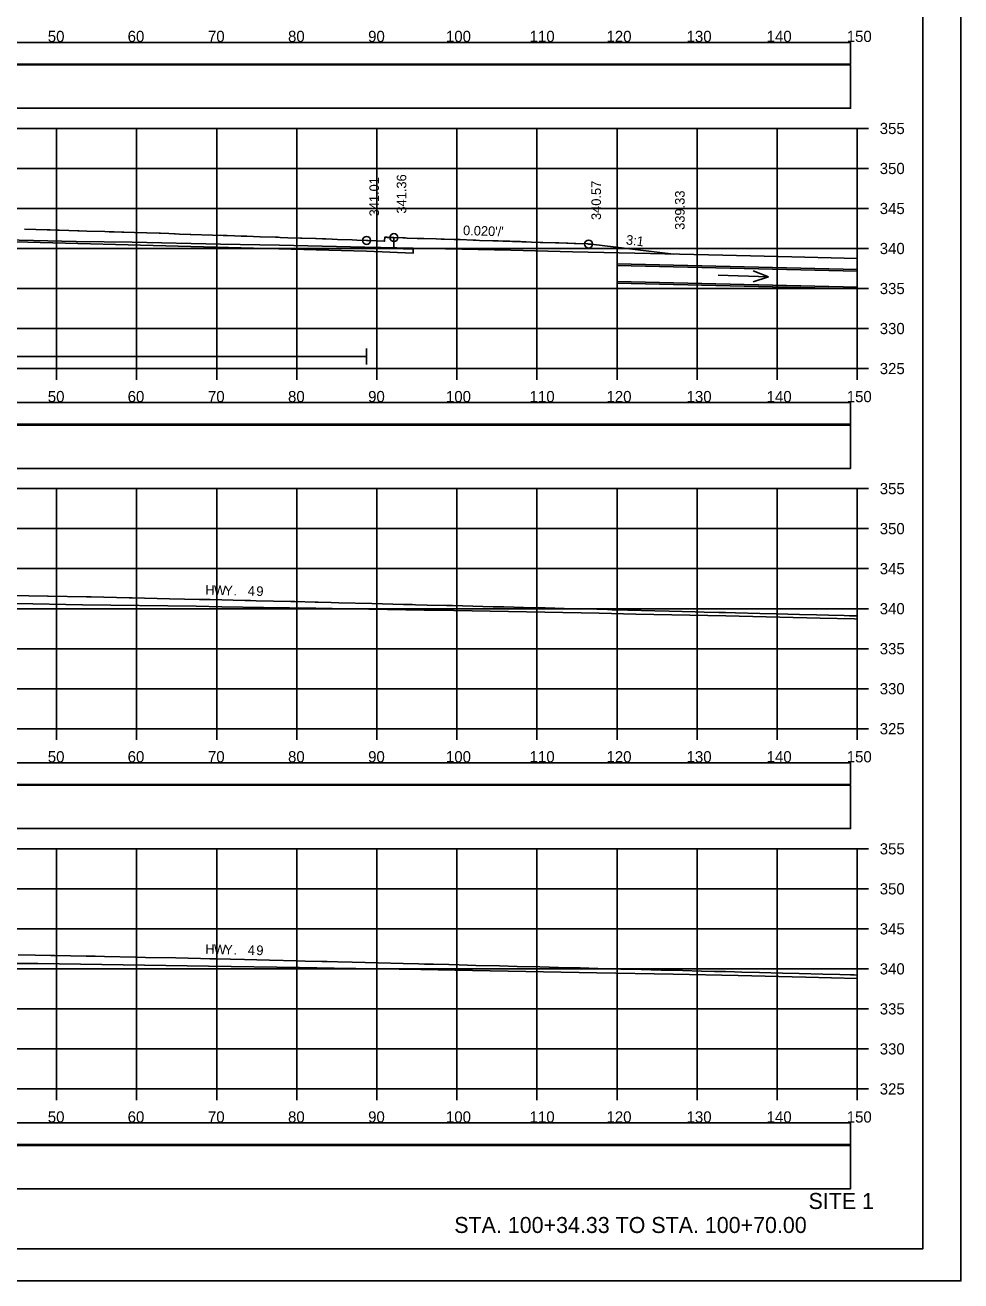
# Model space of a CAD drawing. Extents: x 1368122 to 1710785, y 373130 to 557566.
# Drawn here: x 1368735 to 1368851.8, y 373130.3 to 373287.2 of the extents above; entities that cross this region are included whole.
import ezdxf

# ---------------------------------------------------------------- set-up
doc = ezdxf.new("R2010")
doc.units = 0
for name, color, linetype in [('R_Alt Surface', 7, 'Continuous'), ('R_Axis', 7, 'Continuous'), ('R_Axis Annot', 7, 'Continuous'), ('R_Border', 7, 'Continuous'), ('R_Draft', 7, 'Continuous'), ('R_Exist Surface', 7, 'Continuous'), ('R_Fin Surface', 7, 'Continuous'), ('R_Grid', 7, 'Continuous'), ('R_No Plot', 7, 'Continuous'), ('R_Striping', 7, 'Continuous'), ('R_Water', 7, 'Continuous'), ('R_Water Annot', 7, 'Continuous'), ('R_Xsect Elev', 7, 'Continuous'), ('R_Xsect Slope', 7, 'Continuous')]:
    doc.layers.add(name, color=color, linetype=linetype)

msp = doc.modelspace()

# ---------------------------------------------------------------- linework, layer by layer
at = {"layer": 'R_Alt Surface'}
for points in [[(1368539.73, 373282.36), (1368838.03, 373282.36), (1368838.03, 373285.06), (1368539.73, 373285.06)], [(1368539.73, 373276.83), (1368838.03, 373276.83), (1368838.03, 373282.25), (1368539.73, 373282.25)], [(1368539.73, 373237.36), (1368838.03, 373237.36), (1368838.03, 373240.06), (1368539.73, 373240.06)], [(1368539.73, 373231.83), (1368838.03, 373231.83), (1368838.03, 373237.25), (1368539.73, 373237.25)], [(1368539.73, 373192.36), (1368838.03, 373192.36), (1368838.03, 373195.06), (1368539.73, 373195.06)], [(1368539.73, 373186.83), (1368838.03, 373186.83), (1368838.03, 373192.25), (1368539.73, 373192.25)], [(1368539.73, 373147.36), (1368838.03, 373147.36), (1368838.03, 373150.06), (1368539.73, 373150.06)], [(1368539.73, 373141.83), (1368838.03, 373141.83), (1368838.03, 373147.25), (1368539.73, 373147.25)]]:
    msp.add_lwpolyline(points, close=True, dxfattribs=at)
msp.add_lwpolyline([(1368781.01, 373260.67), (1368781.01, 373259.33), (1368783.4, 373259.22), (1368783.4, 373258.72), (1368777.6, 373258.99), (1368689.81, 373261.3), (1368689.81, 373262.3), (1368688.88, 373262.32), (1368639.17, 373262.41), (1368639.16, 373261.41), (1368639.17, 373261.41), (1368636.04, 373261.35), (1368636.04, 373261.85), (1368637.29, 373261.87), (1368637.29, 373263.21)], dxfattribs=at)
at = {"layer": 'R_Axis'}
for p, q in [((1368838.88, 373244.31), (1368838.88, 373274.31)), ((1368840.28, 373274.31), (1368838.88, 373274.31)), ((1368840.28, 373269.31), (1368838.88, 373269.31)), ((1368840.28, 373264.31), (1368838.88, 373264.31)), ((1368840.28, 373259.31), (1368838.88, 373259.31)), ((1368840.28, 373254.31), (1368838.88, 373254.31)), ((1368840.28, 373249.31), (1368838.88, 373249.31)), ((1368538.88, 373244.31), (1368838.88, 373244.31)), ((1368738.88, 373242.91), (1368738.88, 373244.31)), ((1368748.88, 373242.91), (1368748.88, 373244.31)), ((1368758.88, 373242.91), (1368758.88, 373244.31)), ((1368768.88, 373242.91), (1368768.88, 373244.31)), ((1368778.88, 373242.91), (1368778.88, 373244.31)), ((1368788.88, 373242.91), (1368788.88, 373244.31)), ((1368798.88, 373242.91), (1368798.88, 373244.31)), ((1368808.88, 373242.91), (1368808.88, 373244.31)), ((1368818.88, 373242.91), (1368818.88, 373244.31)), ((1368828.88, 373242.91), (1368828.88, 373244.31)), ((1368838.88, 373242.91), (1368838.88, 373244.31)), ((1368840.28, 373244.31), (1368838.88, 373244.31)), ((1368838.88, 373199.31), (1368838.88, 373229.31)), ((1368840.28, 373229.31), (1368838.88, 373229.31)), ((1368840.28, 373224.31), (1368838.88, 373224.31)), ((1368840.28, 373219.31), (1368838.88, 373219.31)), ((1368840.28, 373214.31), (1368838.88, 373214.31)), ((1368840.28, 373209.31), (1368838.88, 373209.31)), ((1368840.28, 373204.31), (1368838.88, 373204.31)), ((1368538.88, 373199.31), (1368838.88, 373199.31)), ((1368738.88, 373197.91), (1368738.88, 373199.31)), ((1368748.88, 373197.91), (1368748.88, 373199.31)), ((1368758.88, 373197.91), (1368758.88, 373199.31)), ((1368768.88, 373197.91), (1368768.88, 373199.31)), ((1368778.88, 373197.91), (1368778.88, 373199.31)), ((1368788.88, 373197.91), (1368788.88, 373199.31)), ((1368798.88, 373197.91), (1368798.88, 373199.31)), ((1368808.88, 373197.91), (1368808.88, 373199.31)), ((1368818.88, 373197.91), (1368818.88, 373199.31)), ((1368828.88, 373197.91), (1368828.88, 373199.31)), ((1368838.88, 373197.91), (1368838.88, 373199.31)), ((1368840.28, 373199.31), (1368838.88, 373199.31)), ((1368838.88, 373154.31), (1368838.88, 373184.31)), ((1368840.28, 373184.31), (1368838.88, 373184.31)), ((1368840.28, 373179.31), (1368838.88, 373179.31)), ((1368840.28, 373174.31), (1368838.88, 373174.31)), ((1368840.28, 373169.31), (1368838.88, 373169.31)), ((1368840.28, 373164.31), (1368838.88, 373164.31)), ((1368840.28, 373159.31), (1368838.88, 373159.31)), ((1368538.88, 373154.31), (1368838.88, 373154.31)), ((1368738.88, 373152.91), (1368738.88, 373154.31)), ((1368748.88, 373152.91), (1368748.88, 373154.31)), ((1368758.88, 373152.91), (1368758.88, 373154.31)), ((1368768.88, 373152.91), (1368768.88, 373154.31)), ((1368778.88, 373152.91), (1368778.88, 373154.31)), ((1368788.88, 373152.91), (1368788.88, 373154.31)), ((1368798.88, 373152.91), (1368798.88, 373154.31)), ((1368808.88, 373152.91), (1368808.88, 373154.31)), ((1368818.88, 373152.91), (1368818.88, 373154.31)), ((1368828.88, 373152.91), (1368828.88, 373154.31)), ((1368838.88, 373152.91), (1368838.88, 373154.31)), ((1368840.28, 373154.31), (1368838.88, 373154.31))]:
    msp.add_line(p, q, dxfattribs=at)
at = {"layer": 'R_Border'}
for q in [(1368847.06, 373339.77), (1368530.88, 373134.31)]:
    msp.add_line((1368847.06, 373134.31), q, dxfattribs=at)
at = {"layer": 'R_Exist Surface'}
for points in [[(1368730.63, 373260.44), (1368741.33, 373260.2), (1368748.32, 373260.09), (1368759.37, 373259.84), (1368766.71, 373259.71), (1368777.36, 373259.48), (1368785.42, 373259.33), (1368795.6, 373259.11), (1368803.32, 373258.91), (1368813.06, 373258.7), (1368822.09, 373258.46), (1368830.71, 373258.27), (1368838.88, 373258.05)], [(1368733.82, 373214.96), (1368742.13, 373214.81), (1368756.33, 373214.61), (1368759.53, 373214.56), (1368764.74, 373214.47), (1368771.25, 373214.36), (1368773.32, 373214.32), (1368784.8, 373214.14), (1368786.23, 373214.12), (1368806.66, 373213.73), (1368811.23, 373213.64), (1368822.48, 373213.43), (1368834.25, 373213.14), (1368838.55, 373213.03), (1368838.88, 373213.02)], [(1368733.36, 373170), (1368736.2, 373169.97), (1368736.54, 373169.96), (1368757.87, 373169.65), (1368769.24, 373169.48), (1368773.56, 373169.4), (1368784.37, 373169.23), (1368790.82, 373169.12), (1368806.34, 373168.82), (1368815.9, 373168.64), (1368824, 373168.49), (1368832.47, 373168.28), (1368838.88, 373168.12)]]:
    msp.add_lwpolyline(points, dxfattribs=at)
at = {"layer": 'R_Fin Surface'}
for points in [[(1368734.9, 373261.71), (1368737.71, 373261.64), (1368738.09, 373261.63), (1368738.78, 373261.61), (1368738.81, 373261.61), (1368739.06, 373261.6), (1368739.19, 373261.59), (1368740.43, 373261.56), (1368741.52, 373261.53), (1368741.71, 373261.52), (1368742.68, 373261.49), (1368744.91, 373261.43), (1368745.44, 373261.41), (1368746.05, 373261.39), (1368746.07, 373261.39), (1368747.03, 373261.36), (1368747.28, 373261.35), (1368748.61, 373261.3), (1368751.69, 373261.21), (1368751.87, 373261.21), (1368752.91, 373261.17), (1368753.6, 373261.14), (1368753.71, 373261.14), (1368754.24, 373261.12), (1368755.57, 373261.07), (1368755.67, 373261.07), (1368758.37, 373260.99), (1368759.68, 373260.94), (1368760.2, 373260.92), (1368761.1, 373260.89), (1368761.92, 373260.86), (1368761.99, 373260.86), (1368762.43, 373260.84), (1368762.65, 373260.84), (1368764.33, 373260.78), (1368766.22, 373260.72), (1368766.57, 373260.71), (1368766.8, 373260.7), (1368767.75, 373260.66), (1368769.36, 373260.61), (1368769.46, 373260.6), (1368769.51, 373260.6), (1368771.21, 373260.54), (1368771.32, 373260.54), (1368772.11, 373260.51), (1368772.5, 373260.5), (1368773.29, 373260.47), (1368773.98, 373260.45), (1368775.78, 373260.39), (1368776.4, 373260.36), (1368777.6, 373260.32), (1368777.72, 373260.32), (1368777.8, 373260.31), (1368779.85, 373260.22), (1368779.85, 373260.28), (1368779.86, 373260.72), (1368780.14, 373260.71), (1368780.22, 373260.7), (1368780.41, 373260.69), (1368780.79, 373260.68), (1368781.01, 373260.67), (1368782.12, 373260.64), (1368782.43, 373260.63), (1368782.61, 373260.62), (1368782.66, 373260.62), (1368783.9, 373260.58), (1368784.69, 373260.56), (1368784.72, 373260.56), (1368784.75, 373260.56), (1368786.29, 373260.51), (1368786.91, 373260.49), (1368787.27, 373260.48), (1368788.53, 373260.44), (1368789.02, 373260.42), (1368789.1, 373260.42), (1368789.11, 373260.42), (1368789.27, 373260.42), (1368790.92, 373260.36), (1368791.25, 373260.35), (1368791.72, 373260.33), (1368793.38, 373260.28), (1368793.61, 373260.27), (1368794.05, 373260.26), (1368794.63, 373260.24), (1368795.47, 373260.21), (1368795.8, 373260.2), (1368796.15, 373260.19), (1368796.36, 373260.18), (1368796.59, 373260.17), (1368796.81, 373260.17), (1368797, 373260.16), (1368797.31, 373260.15), (1368797.54, 373260.14), (1368798.19, 373260.12), (1368799.26, 373260.08), (1368799.36, 373260.08), (1368799.59, 373260.07), (1368801.19, 373260.02), (1368801.61, 373260), (1368802.58, 373259.97), (1368802.73, 373259.96), (1368803.54, 373259.94), (1368803.61, 373259.93), (1368803.74, 373259.93), (1368805.23, 373259.88), (1368805.32, 373259.87), (1368805.6, 373259.84), (1368805.65, 373259.84), (1368815.93, 373258.62)], [(1368732.84, 373215.97), (1368735.44, 373215.92), (1368737.76, 373215.88), (1368737.85, 373215.88), (1368742.62, 373215.78), (1368742.9, 373215.77), (1368743.19, 373215.77), (1368747.95, 373215.67), (1368748.34, 373215.66), (1368753, 373215.55), (1368756.75, 373215.47), (1368757.22, 373215.46), (1368757.32, 373215.46), (1368758.05, 373215.44), (1368762.41, 373215.34), (1368763.09, 373215.32), (1368763.81, 373215.3), (1368768.14, 373215.2), (1368768.64, 373215.19), (1368771.19, 373215.12), (1368771.54, 373215.11), (1368773.19, 373215.07), (1368774.12, 373215.05), (1368778.24, 373214.94), (1368782.2, 373214.84), (1368783.29, 373214.82), (1368783.71, 373214.81), (1368785.15, 373214.77), (1368787.58, 373214.71), (1368788.34, 373214.69), (1368789.59, 373214.66), (1368793.39, 373214.56), (1368794.74, 373214.53), (1368798.44, 373214.43), (1368799.9, 373214.4), (1368803.49, 373214.31), (1368806.36, 373214.23), (1368807.69, 373214.2), (1368808.26, 373214.18), (1368808.54, 373214.18), (1368810.21, 373214.13), (1368813.59, 373214.05), (1368815.37, 373214), (1368818.64, 373213.92), (1368819.74, 373213.89), (1368821.61, 373213.85), (1368822.4, 373213.83), (1368823.68, 373213.79), (1368826.72, 373213.72), (1368828.73, 373213.67), (1368831.67, 373213.59), (1368833.78, 373213.54), (1368835.29, 373213.5), (1368837.25, 373213.45), (1368837.89, 373213.43), (1368838.41, 373213.42), (1368838.6, 373213.42), (1368838.83, 373213.41), (1368838.88, 373213.41)], [(1368734.09, 373171.08), (1368736.23, 373171.04), (1368738.16, 373171), (1368738.65, 373170.99), (1368742.58, 373170.91), (1368743.69, 373170.89), (1368744.85, 373170.86), (1368748.74, 373170.78), (1368750.01, 373170.75), (1368753.79, 373170.67), (1368756.84, 373170.6), (1368758.02, 373170.57), (1368758.25, 373170.57), (1368758.84, 373170.55), (1368762.37, 373170.47), (1368763.89, 373170.44), (1368765.48, 373170.4), (1368768.94, 373170.31), (1368769.95, 373170.29), (1368771.99, 373170.24), (1368772.67, 373170.22), (1368773.99, 373170.19), (1368775.79, 373170.14), (1368779.04, 373170.06), (1368782.16, 373169.98), (1368784.09, 373169.93), (1368784.82, 373169.91), (1368785.95, 373169.88), (1368787.85, 373169.84), (1368789.14, 373169.8), (1368791.25, 373169.75), (1368794.19, 373169.68), (1368796.41, 373169.62), (1368799.24, 373169.55), (1368801.57, 373169.49), (1368804.28, 373169.42), (1368806.46, 373169.36), (1368808.49, 373169.31), (1368808.92, 373169.3), (1368809.33, 373169.29), (1368811.88, 373169.23), (1368814.38, 373169.16), (1368817.03, 373169.1), (1368819.43, 373169.04), (1368821.04, 373169), (1368822.41, 373168.96), (1368823.55, 373168.93), (1368824.48, 373168.91), (1368826.68, 373168.85), (1368829.53, 373168.78), (1368831.63, 373168.73), (1368834.58, 373168.65), (1368836.68, 373168.6), (1368838.04, 373168.56), (1368838.49, 373168.55), (1368838.88, 373168.54)]]:
    msp.add_lwpolyline(points, dxfattribs=at)
at = {"layer": 'R_Grid'}
for p, q in [((1368538.88, 373274.31), (1368838.88, 373274.31)), ((1368738.88, 373244.31), (1368738.88, 373274.31)), ((1368748.88, 373244.31), (1368748.88, 373274.31)), ((1368758.88, 373244.31), (1368758.88, 373274.31)), ((1368768.88, 373244.31), (1368768.88, 373274.31)), ((1368778.88, 373244.31), (1368778.88, 373274.31)), ((1368788.88, 373244.31), (1368788.88, 373274.31)), ((1368798.88, 373244.31), (1368798.88, 373274.31)), ((1368808.88, 373244.31), (1368808.88, 373274.31)), ((1368818.88, 373244.31), (1368818.88, 373274.31)), ((1368828.88, 373244.31), (1368828.88, 373274.31)), ((1368838.88, 373244.31), (1368838.88, 373274.31)), ((1368538.88, 373269.31), (1368838.88, 373269.31)), ((1368538.88, 373264.31), (1368838.88, 373264.31)), ((1368538.88, 373259.31), (1368838.88, 373259.31)), ((1368538.88, 373254.31), (1368838.88, 373254.31)), ((1368538.88, 373249.31), (1368838.88, 373249.31)), ((1368538.88, 373244.31), (1368838.88, 373244.31)), ((1368538.88, 373229.31), (1368838.88, 373229.31)), ((1368738.88, 373199.31), (1368738.88, 373229.31)), ((1368748.88, 373199.31), (1368748.88, 373229.31)), ((1368758.88, 373199.31), (1368758.88, 373229.31)), ((1368768.88, 373199.31), (1368768.88, 373229.31)), ((1368778.88, 373199.31), (1368778.88, 373229.31)), ((1368788.88, 373199.31), (1368788.88, 373229.31)), ((1368798.88, 373199.31), (1368798.88, 373229.31)), ((1368808.88, 373199.31), (1368808.88, 373229.31)), ((1368818.88, 373199.31), (1368818.88, 373229.31)), ((1368828.88, 373199.31), (1368828.88, 373229.31)), ((1368838.88, 373199.31), (1368838.88, 373229.31)), ((1368538.88, 373224.31), (1368838.88, 373224.31)), ((1368538.88, 373219.31), (1368838.88, 373219.31)), ((1368538.88, 373214.31), (1368838.88, 373214.31)), ((1368538.88, 373209.31), (1368838.88, 373209.31)), ((1368538.88, 373204.31), (1368838.88, 373204.31)), ((1368538.88, 373199.31), (1368838.88, 373199.31)), ((1368538.88, 373184.31), (1368838.88, 373184.31)), ((1368538.88, 373184.31), (1368838.88, 373184.31)), ((1368738.88, 373154.31), (1368738.88, 373184.31)), ((1368738.88, 373154.31), (1368738.88, 373184.31)), ((1368748.88, 373154.31), (1368748.88, 373184.31)), ((1368748.88, 373154.31), (1368748.88, 373184.31)), ((1368758.88, 373154.31), (1368758.88, 373184.31)), ((1368758.88, 373154.31), (1368758.88, 373184.31)), ((1368768.88, 373154.31), (1368768.88, 373184.31)), ((1368768.88, 373154.31), (1368768.88, 373184.31)), ((1368778.88, 373154.31), (1368778.88, 373184.31)), ((1368778.88, 373154.31), (1368778.88, 373184.31)), ((1368788.88, 373154.31), (1368788.88, 373184.31)), ((1368788.88, 373154.31), (1368788.88, 373184.31)), ((1368798.88, 373154.31), (1368798.88, 373184.31)), ((1368798.88, 373154.31), (1368798.88, 373184.31)), ((1368808.88, 373154.31), (1368808.88, 373184.31)), ((1368808.88, 373154.31), (1368808.88, 373184.31)), ((1368818.88, 373154.31), (1368818.88, 373184.31)), ((1368818.88, 373154.31), (1368818.88, 373184.31)), ((1368828.88, 373154.31), (1368828.88, 373184.31)), ((1368828.88, 373154.31), (1368828.88, 373184.31)), ((1368838.88, 373154.31), (1368838.88, 373184.31)), ((1368838.88, 373154.31), (1368838.88, 373184.31)), ((1368538.88, 373179.31), (1368838.88, 373179.31)), ((1368538.88, 373179.31), (1368838.88, 373179.31)), ((1368538.88, 373174.31), (1368838.88, 373174.31)), ((1368538.88, 373174.31), (1368838.88, 373174.31)), ((1368538.88, 373169.31), (1368838.88, 373169.31)), ((1368538.88, 373169.31), (1368838.88, 373169.31)), ((1368538.88, 373164.31), (1368838.88, 373164.31)), ((1368538.88, 373164.31), (1368838.88, 373164.31)), ((1368538.88, 373159.31), (1368838.88, 373159.31)), ((1368538.88, 373159.31), (1368838.88, 373159.31)), ((1368538.88, 373154.31), (1368838.88, 373154.31)), ((1368538.88, 373154.31), (1368838.88, 373154.31))]:
    msp.add_line(p, q, dxfattribs=at)
at = {"layer": 'R_No Plot'}
for p, q in [((1368808.88, 373257.38), (1368838.88, 373256.68)), ((1368808.88, 373254.96), (1368838.88, 373254.27)), ((1368518.48, 373130.33), (1368851.81, 373130.33))]:
    msp.add_line(p, q, dxfattribs=at)
for points in [[(1368518.47, 373343.66), (1368851.81, 373343.66), (1368851.81, 373130.33), (1368518.47, 373130.33)], [(1368764.8, 373339.77), (1368784.42, 373339.77), (1368784.42, 373329.89), (1368800.53, 373329.89), (1368823.73, 373329.89), (1368823.85, 373301.73), (1368847.06, 373301.73), (1368847.06, 373134.31), (1368530.88, 373134.31), (1368530.88, 373339.77)]]:
    msp.add_lwpolyline(points, close=True, dxfattribs=at)
for centre in [(1368777.6, 373260.32), (1368781.01, 373260.67), (1368805.32, 373259.87)]:
    msp.add_circle(centre, 0.5, dxfattribs=at)
at = {"layer": 'R_Striping'}
for points in [[(1368777.6, 373246.81), (1368777.6, 373244.81)], [(1368639.16, 373245.81), (1368777.6, 373245.81)]]:
    msp.add_lwpolyline(points, dxfattribs=at)
at = {"layer": 'R_Water'}
for p, q in [((1368808.88, 373257.17), (1368838.88, 373256.48)), ((1368808.88, 373255.17), (1368838.88, 373254.48))]:
    msp.add_line(p, q, dxfattribs=at)
at = {"layer": 'R_Water Annot'}
for p, q in [((1368821.52, 373255.96), (1368827.8, 373255.79)), ((1368827.8, 373255.79), (1368825.86, 373255.14)), ((1368827.8, 373255.79), (1368825.89, 373256.54))]:
    msp.add_line(p, q, dxfattribs=at)

# ---------------------------------------------------------------- texts
at = {"layer": 'R_Axis Annot'}
for s, p in [('50', (1368737.79, 373285.11)), ('60', (1368747.76, 373285.11)), ('70', (1368757.79, 373285.11)), ('80', (1368767.79, 373285.11)), ('90', (1368777.79, 373285.11)), ('100', (1368787.51, 373285.11)), ('110', (1368797.96, 373285.11)), ('120', (1368807.56, 373285.11)), ('130', (1368817.56, 373285.11)), ('140', (1368827.56, 373285.11)), ('150', (1368837.56, 373285.11)), ('355', (1368841.68, 373273.61)), ('350', (1368841.68, 373268.61)), ('345', (1368841.68, 373263.61)), ('340', (1368841.68, 373258.61)), ('335', (1368841.68, 373253.61)), ('330', (1368841.68, 373248.61)), ('325', (1368841.68, 373243.61)), ('50', (1368737.79, 373240.11)), ('60', (1368747.76, 373240.11)), ('70', (1368757.79, 373240.11)), ('80', (1368767.79, 373240.11)), ('90', (1368777.79, 373240.11)), ('100', (1368787.51, 373240.11)), ('110', (1368797.96, 373240.11)), ('120', (1368807.56, 373240.11)), ('130', (1368817.56, 373240.11)), ('140', (1368827.56, 373240.11)), ('150', (1368837.56, 373240.11)), ('355', (1368841.68, 373228.61)), ('350', (1368841.68, 373223.61)), ('345', (1368841.68, 373218.61)), ('340', (1368841.68, 373213.61)), ('335', (1368841.68, 373208.61)), ('330', (1368841.68, 373203.61)), ('325', (1368841.68, 373198.61)), ('50', (1368737.79, 373195.11)), ('60', (1368747.76, 373195.11)), ('70', (1368757.79, 373195.11)), ('80', (1368767.79, 373195.11)), ('90', (1368777.79, 373195.11)), ('100', (1368787.51, 373195.11)), ('110', (1368797.96, 373195.11)), ('120', (1368807.56, 373195.11)), ('130', (1368817.56, 373195.11)), ('140', (1368827.56, 373195.11)), ('150', (1368837.56, 373195.11)), ('355', (1368841.68, 373183.61)), ('350', (1368841.68, 373178.61)), ('345', (1368841.68, 373173.61)), ('340', (1368841.68, 373168.61)), ('335', (1368841.68, 373163.61)), ('330', (1368841.68, 373158.61)), ('325', (1368841.68, 373153.61)), ('50', (1368737.79, 373150.11)), ('60', (1368747.76, 373150.11)), ('70', (1368757.79, 373150.11)), ('80', (1368767.79, 373150.11)), ('90', (1368777.79, 373150.11)), ('100', (1368787.51, 373150.11)), ('110', (1368797.96, 373150.11)), ('120', (1368807.56, 373150.11)), ('130', (1368817.56, 373150.11)), ('140', (1368827.56, 373150.11)), ('150', (1368837.56, 373150.11))]:
    msp.add_text(s, height=1.4, dxfattribs=at).set_placement(p)
at = {"layer": 'R_Draft'}
for s, p in [('SITE 1', (1368832.79, 373139.31)), ('STA. 100+34.33 TO STA. 100+70.00', (1368788.55, 373136.31))]:
    msp.add_text(s, height=2, dxfattribs=at).set_placement(p)
at = {"layer": 'R_Fin Surface'}
for s, rotation, p in [('H', 358.6961, (1368757.45, 373216.06)), ('W', 358.6616, (1368758.52, 373216.03)), ('Y', 358.6616, (1368759.81, 373216)), ('4', 358.6616, (1368762.75, 373215.94)), ('9', 358.6052, (1368763.82, 373215.91)), ('.', 358.6616, (1368760.96, 373215.98)), ('H', 358.6961, (1368757.45, 373171.19)), ('W', 358.6616, (1368758.52, 373171.16)), ('Y', 358.6616, (1368759.81, 373171.13)), ('.', 358.6616, (1368760.96, 373171.1)), ('4', 358.6616, (1368762.75, 373171.06)), ('9', 358.6052, (1368763.82, 373171.04))]:
    msp.add_text(s, height=1.2, rotation=rotation, dxfattribs=at).set_placement(p)
at = {"layer": 'R_Xsect Elev'}
for s, rotation, p in [('341.36', 90, (1368782.56, 373263.67)), ('341.01', 90, (1368779.15, 373263.32)), ('340.57', 90, (1368806.87, 373262.87)), ('339.33', 90, (1368817.32, 373261.64)), ('3:1', 353.256, (1368809.94, 373259.83))]:
    msp.add_text(s, height=1.2, rotation=rotation, dxfattribs=at).set_placement(p)
at = {"layer": 'R_Xsect Slope'}
msp.add_text("0.020'/'", height=1.2, rotation=358.1215, dxfattribs=at).set_placement((1368789.63, 373260.99))

doc.saveas('drawing.dxf')
